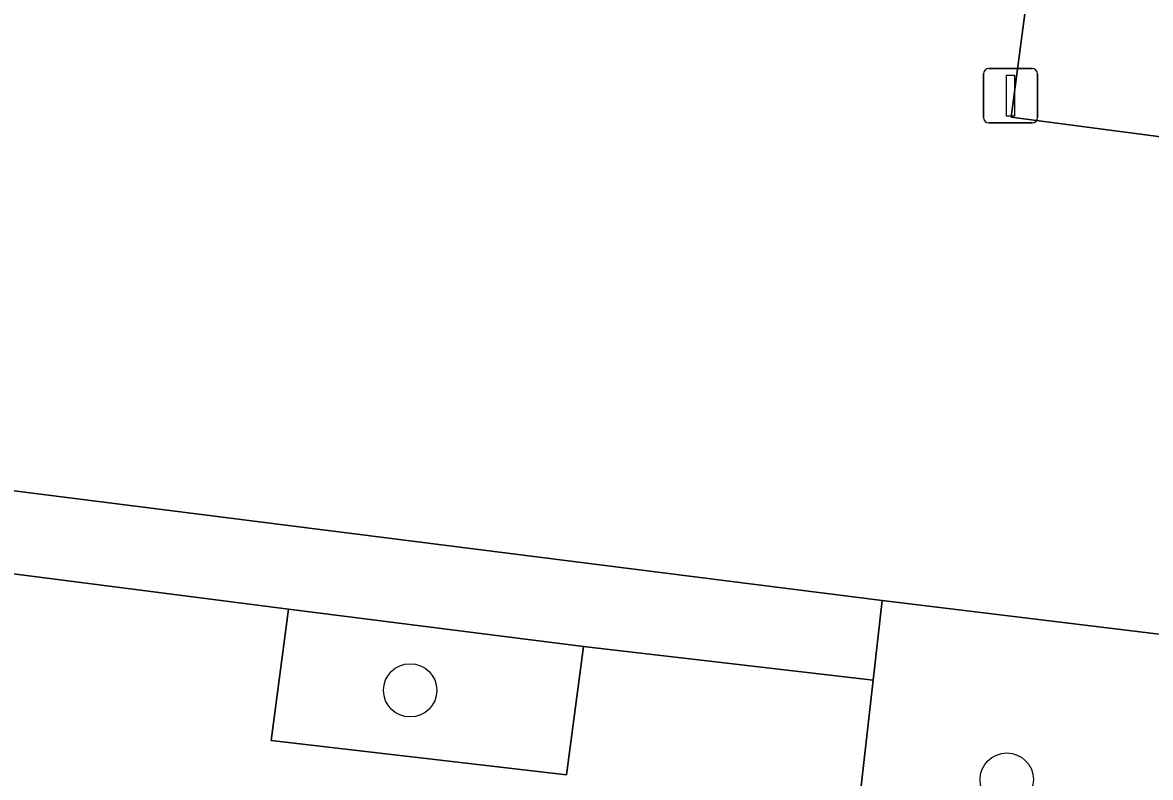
# Model space of a CAD drawing. Extents: x 161692 to 162379, y 380760 to 381678.
# Drawn here: x 162083.37 to 162104.06, y 381256.26 to 381270.12 of the extents above; entities that cross this region are included whole.
import ezdxf

# ---------------------------------------------------------------- set-up
doc = ezdxf.new("R2010")
doc.units = 0
for name, color, linetype in [('IMGEO_Boom', 7, 'Continuous'), ('IMGEO_Groenvoorziening', 7, 'Continuous'), ('IMGEO_Lichtmast', 7, 'Continuous'), ('IMGEO_Parkeervlak_open', 7, 'Continuous')]:
    doc.layers.add(name, color=color, linetype=linetype)

msp = doc.modelspace()

# ---------------------------------------------------------------- linework, layer by layer
at = {"layer": 'IMGEO_Boom'}
for centre in [(162090.479, 381257.859), (162101.424, 381256.221)]:
    msp.add_circle(centre, 0.489, dxfattribs=at)
at = {"layer": 'IMGEO_Groenvoorziening'}
msp.add_lwpolyline([(162104.104, 381276.295), (162103.982, 381275.313), (162102.415, 381274.423), (162102.348, 381273.889), (162102.196, 381272.612), (162102.048, 381272.629), (162101.773, 381270.418), (162101.505, 381268.376), (162126.254, 381265.126)], dxfattribs=at)
for points in [[(162093.657, 381258.662), (162088.248, 381259.351), (162087.93, 381256.937), (162093.348, 381256.31)], [(162114.963, 381256.964), (162115.034, 381257.577), (162099.137, 381259.51), (162098.972, 381258.046), (162098.526, 381254.105), (162114.403, 381252.146)]]:
    msp.add_lwpolyline(points, close=True, dxfattribs=at)
at = {"layer": 'IMGEO_Lichtmast'}
for p, q in [((162101.097, 381269.273), (162101.887, 381269.273)), ((162101.887, 381269.273), (162101.097, 381269.273)), ((162100.997, 381268.373), (162100.997, 381269.173)), ((162100.997, 381269.173), (162100.997, 381268.373)), ((162101.987, 381269.173), (162101.987, 381268.373)), ((162101.987, 381268.373), (162101.987, 381269.173)), ((162101.887, 381268.273), (162101.097, 381268.273)), ((162101.097, 381268.273), (162101.887, 381268.273))]:
    msp.add_line(p, q, dxfattribs=at)
msp.add_lwpolyline([(162101.417, 381269.148), (162101.567, 381269.148), (162101.567, 381268.398), (162101.417, 381268.398), (162101.417, 381269.148)], dxfattribs=at)
for centre, start, end in [((162101.097, 381269.173), 90, 180), ((162101.097, 381269.173), 90, 180), ((162101.887, 381269.173), 0, 90), ((162101.887, 381269.173), 360, 90), ((162101.097, 381268.373), 180, 270), ((162101.097, 381268.373), 180, 270), ((162101.887, 381268.373), 270, 0), ((162101.887, 381268.373), 270, 0)]:
    msp.add_arc(centre, 0.1, start, end, dxfattribs=at)
at = {"layer": 'IMGEO_Parkeervlak_open'}
for points in [[(162080.833, 381261.819), (162099.137, 381259.51), (162115.034, 381257.577), (162114.963, 381256.964), (162120.029, 381256.142), (162120.292, 381256.106), (162125.006, 381255.46), (162126.254, 381265.126), (162101.505, 381268.376), (162101.773, 381270.418), (162081.438, 381273.075)], [(162081.051, 381260.267), (162082.907, 381260.031), (162088.248, 381259.351), (162093.657, 381258.662), (162098.972, 381258.046), (162099.137, 381259.51), (162080.833, 381261.819)], [(162047.01, 381255.469), (162104.581, 381248.164), (162104.539, 381247.431), (162111.723, 381246.525), (162111.884, 381247.617), (162118.192, 381246.749), (162118.08, 381245.655), (162118.718, 381245.57), (162120.015, 381254.251), (162120.292, 381256.106), (162120.029, 381256.142), (162114.963, 381256.964), (162114.403, 381252.146), (162098.526, 381254.105), (162098.972, 381258.046), (162093.657, 381258.662), (162093.348, 381256.31), (162087.93, 381256.937), (162088.248, 381259.351), (162082.907, 381260.031), (162082.875, 381259.779), (162082.616, 381257.691)]]:
    msp.add_lwpolyline(points, dxfattribs=at)

doc.saveas('drawing.dxf')
